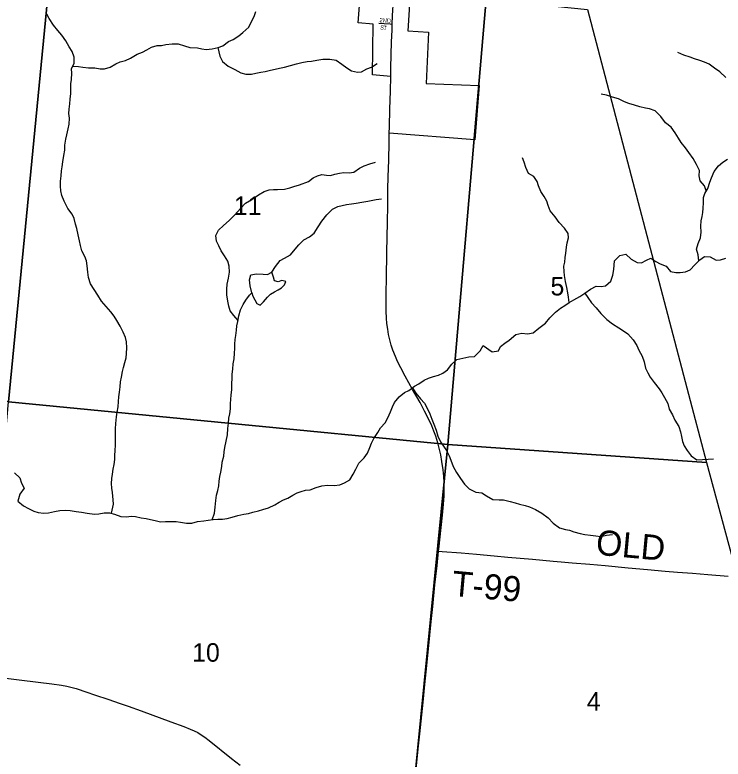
# Model space of a CAD drawing. Extents: x 1410790 to 1770854, y 566777 to 831614.
# Drawn here: x 1652043 to 1660497, y 694121 to 703004 of the extents above; entities that cross this region are included whole.
import ezdxf

# ---------------------------------------------------------------- set-up
doc = ezdxf.new("R2010")
doc.units = 0
for name, color, linetype in [('GM_X_City_Street', 7, 'Continuous'), ('GM_X_City_Street_Text', 7, 'Continuous'), ('GM_X_Corporation', 7, 'Continuous'), ('GM_X_County_Road', 7, 'Continuous'), ('GM_X_Minor_Lake', 7, 'Continuous'), ('GM_X_Minor_River', 7, 'Continuous'), ('GM_X_Section', 7, 'Continuous'), ('GM_X_Section_Text', 7, 'Continuous'), ('GM_X_State_Route', 7, 'Continuous'), ('GM_X_Township_Road', 7, 'Continuous'), ('GM_X_Township_Road_Text', 7, 'Continuous')]:
    doc.layers.add(name, color=color, linetype=linetype)

msp = doc.modelspace()

# ---------------------------------------------------------------- linework, layer by layer
at = {"layer": 'GM_X_City_Street'}
msp.add_lwpolyline([(1656389.6, 702905.4), (1656453.2, 702900.9), (1656523.9, 702895.8), (1656547.9, 702894.1)], dxfattribs=at)
at = {"layer": 'GM_X_Corporation'}
msp.add_lwpolyline([(1656764.9, 703322.7), (1656733.5, 702815.8), (1656981.9, 702796.6), (1656954, 702186.4), (1657584.3, 702159.5), (1657533.9, 701513.7), (1656512.8, 701592.8), (1656514.1, 701668.9), (1656520.1, 701879), (1656525.4, 702092.4), (1656529.7, 702267.2), (1656312.9, 702287.4), (1656321.8, 702893.1), (1656141, 702910.7), (1656178, 703378.2)], dxfattribs=at)
at = {"layer": 'GM_X_County_Road'}
msp.add_lwpolyline([(1651802.3, 695104.1), (1652128, 695064.5), (1652486.3, 695020.4), (1652600.1, 695004.3), (1652664.8, 694992.1), (1652713, 694980.9), (1652776.2, 694962.7), (1652900.8, 694921.1), (1652994.2, 694890.4), (1653164.5, 694831.6), (1653288.9, 694789.8), (1653397.3, 694752.1), (1653551.8, 694696.8), (1653906.5, 694568.1), (1654060.2, 694510.5), (1654136.6, 694480.1), (1654181.6, 694459.7), (1654225.8, 694437.5), (1654268.5, 694412.5), (1654309.4, 694384.6), (1654361.8, 694344.7), (1654630.1, 694128.7), (1654733, 694047.3)], dxfattribs=at)
at = {"layer": 'GM_X_Minor_Lake'}
for points in [[(1654871.4, 699687.9), (1654852, 699772.2), (1654844.5, 699840.4), (1654861, 699902.4), (1654929.2, 699914), (1655005.3, 699909.4), (1655057.4, 699905), (1655111.7, 699934.7)], [(1654871.4, 699687.9), (1654883.1, 699647.7), (1654906.8, 699603.5), (1654930.5, 699561.2), (1654970.4, 699538.9), (1655012.8, 699580.6), (1655057.3, 699636.4), (1655095.6, 699670.2), (1655143.9, 699697.9), (1655184.1, 699721.7), (1655226.4, 699747.4), (1655262.7, 699783.3), (1655277.1, 699823.2), (1655229.1, 699835.6), (1655186.9, 699817.9), (1655142.9, 699828.2), (1655129.2, 699872.4), (1655111.7, 699934.7)]]:
    msp.add_lwpolyline(points, dxfattribs=at)
at = {"layer": 'GM_X_Minor_River'}
for points in [[(1652947.6, 699795.1), (1652923.6, 699869.4), (1652912.2, 699933.6), (1652904.9, 700009.8), (1652897.4, 700067.9), (1652877.9, 700120.1), (1652842.5, 700188.5), (1652825.1, 700252.8), (1652815.6, 700308.9), (1652798.2, 700377.2), (1652782.9, 700453.4), (1652767.4, 700507.6), (1652752, 700575.8), (1652726.4, 700626.1), (1652677.1, 700694.6), (1652631.8, 700779.1), (1652602.5, 700847.5), (1652591, 700903.7), (1652587.5, 700959.8), (1652588, 701017.8), (1652594.5, 701083.9), (1652601, 701141.9), (1652607.5, 701192), (1652614, 701250), (1652626.6, 701324), (1652639.2, 701390), (1652639.7, 701450.1), (1652652.3, 701520.1), (1652664.8, 701574.1), (1652679.4, 701646.1), (1652691.8, 701698), (1652694.5, 701772.2), (1652689, 701826.3), (1652691.4, 701880.3), (1652698, 701942.4), (1652704.5, 701998.4), (1652711.1, 702066.5), (1652711.6, 702124.6), (1652710.1, 702182.7), (1652718.5, 702234.7), (1652721.2, 702308.8), (1652719.6, 702358.9), (1652752.2, 702428.8), (1652752.8, 702500.9), (1652727.5, 702569.2), (1652692, 702621.6), (1652652.7, 702696), (1652603.3, 702762.5), (1652557.8, 702817), (1652502.4, 702883.6), (1652451.2, 702962.1), (1652423.7, 703012.4)], [(1652999.6, 702371.7), (1653061.6, 702361.2), (1653111.7, 702360.8), (1653182, 702380.3), (1653246.4, 702420), (1653298.6, 702443.6), (1653362.9, 702461.2), (1653425.2, 702486.8), (1653501.7, 702536.4), (1653565.9, 702558), (1653620.2, 702585.6), (1653672.6, 702617.3), (1653740.9, 702638.9), (1653793, 702640.5), (1653845.1, 702652.2), (1653919.3, 702659.6), (1653991.4, 702659.1), (1654067.3, 702636.5), (1654131.3, 702616), (1654221.4, 702609.3), (1654275.4, 702598.9), (1654327.4, 702590.5), (1654399.5, 702598), (1654469.8, 702615.5), (1654524, 702635.2), (1654594.5, 702684.8), (1654650.8, 702710.4), (1654715.3, 702754.1), (1654765.7, 702793.8), (1654836.3, 702859.4), (1654872.9, 702931.4), (1654901.4, 702983.3), (1654919.9, 703043.3)], [(1654466.9, 702614.8), (1654479.4, 702563.3), (1654491, 702511.1), (1654520.5, 702448.8), (1654588.2, 702394.1), (1654668, 702351.4), (1654741.8, 702310.8), (1654801.8, 702298.3), (1654865.9, 702297.9), (1654918, 702307.5), (1654978.2, 702319.1), (1655032.4, 702328.7), (1655092.6, 702344.3), (1655150.8, 702357.9), (1655200.9, 702367.6), (1655263.1, 702381.2), (1655403.7, 702420.3), (1655469.9, 702435.8), (1655534.1, 702447.4), (1655584.2, 702451), (1655648.4, 702462.6), (1655720.6, 702474.1), (1655804.7, 702475.5), (1655876.8, 702464.9), (1655944.5, 702416.3), (1656006.2, 702371.8), (1656060, 702337.3), (1656132, 702318.7), (1656182.1, 702326.4), (1656244.5, 702362), (1656298.7, 702379.7), (1656367.2, 702425.3)], [(1660528.3, 702258.6), (1660458.7, 702323.3), (1660395, 702369.8), (1660329.3, 702416.4), (1660275.4, 702440.9), (1660217.5, 702461.4), (1660155.5, 702479.9), (1660103.6, 702498.3), (1660029.7, 702522.9), (1659955.8, 702553.5)], [(1652736.1, 702394.2), (1652801.8, 702386.3), (1652853.7, 702381.8), (1652923.6, 702373.3), (1652999.6, 702371.7)], [(1660295.4, 700902.3), (1660275.7, 700963.4), (1660224.1, 701021.9), (1660210.6, 701084.2), (1660215.1, 701148.3), (1660177.6, 701216.7), (1660140.1, 701291.2), (1660086.6, 701361.7), (1660048.9, 701418.1), (1659997.4, 701480.6), (1659965.7, 701533), (1659926.2, 701597.4), (1659876.6, 701663.9), (1659808.9, 701716.5), (1659755.4, 701793.1), (1659687.9, 701857.8), (1659619.9, 701882.3), (1659569.9, 701890.7), (1659501.9, 701905.2), (1659440, 701925.7), (1659370.1, 701946.3), (1659318.1, 701964.7), (1659248.3, 702001.3), (1659178.4, 702023.9), (1659104.4, 702044.4), (1659042.4, 702056.9)], [(1654706.9, 699358), (1654654.9, 699414.9), (1654611.3, 699473.3), (1654595.7, 699527.6), (1654584.2, 699587.8), (1654572.7, 699662), (1654573.3, 699730.2), (1654577.7, 699790.3), (1654592.3, 699862.3), (1654604.9, 699934.4), (1654599.5, 700006.6), (1654583.9, 700062.8), (1654546.3, 700127.2), (1654506.7, 700189.7), (1654479.1, 700246), (1654451.6, 700304.3), (1654440.1, 700370.5), (1654472.6, 700434.4), (1654535.1, 700490.1), (1654601.7, 700551.8), (1654670.4, 700619.4), (1654735, 700693.1), (1654797.6, 700758.8), (1654870.1, 700802.4), (1654952.6, 700855.9), (1655019.1, 700897.5), (1655079.3, 700915.1), (1655129.4, 700920.8), (1655179.5, 700918.4), (1655261.7, 700925.8), (1655323.9, 700939.4), (1655374.1, 700955), (1655440.3, 700974.6), (1655548.8, 701015.9), (1655605.2, 701057.6), (1655655.5, 701081.3), (1655705.7, 701099), (1655761.7, 701092.5), (1655811.8, 701088.2), (1655864, 701101.8), (1655918.2, 701115.4), (1655968.3, 701121.1), (1656034.4, 701118.6), (1656088.5, 701126.2), (1656157, 701175.8), (1656213.3, 701203.5), (1656279.6, 701227.1), (1656347.9, 701246.6)], [(1658660.3, 699570.1), (1658652.8, 699636.3), (1658645.2, 699686.4), (1658633.6, 699748.7), (1658616.2, 699820.9), (1658602.7, 699893.2), (1658599.1, 699943.3), (1658597.6, 700003.5), (1658608, 700053.5), (1658612.4, 700107.6), (1658618.8, 700159.7), (1658627.4, 700231.8), (1658633.8, 700283.8), (1658652.3, 700341.8), (1658646.7, 700394), (1658605.2, 700460.4), (1658539.6, 700527.1), (1658494.1, 700595.5), (1658434.5, 700664.1), (1658409, 700728.5), (1658391.3, 700780.7), (1658361.8, 700837), (1658320.2, 700897.5), (1658292.6, 700963.8), (1658277, 701016.1), (1658237.4, 701076.5), (1658173.6, 701113), (1658144.1, 701181.4), (1658120.6, 701247.7), (1658101, 701298)], [(1660206.1, 700068.6), (1660201.1, 700140.1), (1660179.6, 700208.4), (1660198.2, 700276.4), (1660226.8, 700344.4), (1660235.3, 700410.5), (1660231.9, 700482.7), (1660236.4, 700544.8), (1660248.8, 700596.8), (1660255.2, 700646.8), (1660259.6, 700698.9), (1660264.1, 700759), (1660264.6, 700823.2), (1660277, 700873.2), (1660313.5, 700931.1), (1660338.2, 701009.1), (1660358.6, 701061), (1660389.2, 701135), (1660443.8, 701200.7), (1660494.3, 701244.5), (1660548.6, 701282.2)], [(1654398.1, 696978), (1654424.2, 697055.6), (1654432.8, 697127.7), (1654443.4, 697207.8), (1654449.9, 697269.9), (1654466.4, 697327.9), (1654476.8, 697381.9), (1654483.3, 697438), (1654491.7, 697496), (1654500.1, 697548.1), (1654512.7, 697612.1), (1654519.1, 697664.2), (1654535.7, 697738.2), (1654542.1, 697788.3), (1654550.5, 697840.3), (1654565.1, 697916.4), (1654579.7, 697992.4), (1654586.3, 698066.5), (1654592.8, 698132.6), (1654597.3, 698190.7), (1654607.7, 698240.7), (1654618.2, 698300.8), (1654618.7, 698360.9), (1654621.1, 698417), (1654625.5, 698467.1), (1654632, 698533.2), (1654634.5, 698599.3), (1654637.1, 698667.4), (1654637.5, 698717.5), (1654645.9, 698777.6), (1654650.4, 698839.7), (1654658.9, 698899.8), (1654665.4, 698965.8), (1654667.9, 699021.9), (1654668.3, 699072.1), (1654672.7, 699128.1), (1654679.1, 699178.2), (1654687.6, 699240.3), (1654694, 699292.3), (1654704.4, 699344.4), (1654717, 699412.4), (1654735.6, 699484.5), (1654770.1, 699546.3), (1654798.6, 699598.2), (1654843.1, 699658), (1654871.4, 699687.9), (1654852, 699772.2), (1654844.5, 699840.4), (1654861, 699902.4), (1654929.2, 699914), (1655005.3, 699909.4), (1655057.4, 699905), (1655111.7, 699934.7), (1655152.3, 700002.5), (1655210.9, 700072.3), (1655261.2, 700100), (1655331.6, 700139.5), (1655390.2, 700207.3), (1655432.7, 700259.1), (1655491.3, 700318.8), (1655561.7, 700356.3), (1655614.1, 700400.1), (1655662.7, 700473.9), (1655707.3, 700541.7), (1655768, 700617.4), (1655832.7, 700685.1), (1655899, 700718.7), (1655949.2, 700730.4), (1656001.4, 700740), (1656059.5, 700749.6), (1656115.7, 700757.2), (1656183.9, 700768.7), (1656256.1, 700782.2), (1656356.4, 700801.5), (1656418.5, 700809.1)], [(1658660.3, 699570.1), (1658716.6, 699601.7), (1658785, 699641.3), (1658845.4, 699683), (1658915.9, 699728.6), (1658982.3, 699768.2), (1659042.4, 699763.7), (1659092.5, 699771.4), (1659155, 699825), (1659181.6, 699899), (1659194.2, 699967.1), (1659196.6, 700017.2), (1659201, 700067.2), (1659263.6, 700130.9), (1659335.8, 700148.4), (1659399.5, 700087.8), (1659469.3, 700049.2), (1659521.3, 700044.8), (1659583.7, 700078.5), (1659633.9, 700102.2), (1659693.7, 700059.6), (1659745.6, 700031.2), (1659817.5, 700004.6), (1659871, 699940.1), (1659931.1, 699929.6), (1659985.1, 699929.2), (1660047.3, 699938.8), (1660103.6, 699962.4), (1660160.1, 700020.1), (1660218.7, 700081.9), (1660273.1, 700121.5), (1660341.2, 700117), (1660415, 700076.4), (1660467.1, 700080), (1660531.3, 700101.6)], [(1653197.2, 697055.2), (1653219.2, 697164.6), (1653217.6, 697216.7), (1653208.3, 697303), (1653198.7, 697355.1), (1653197.1, 697409.3), (1653201.6, 697471.4), (1653208, 697523.4), (1653216.4, 697581.5), (1653226.9, 697639.5), (1653235.4, 697697.6), (1653237.8, 697747.7), (1653242.2, 697801.8), (1653244.8, 697871.9), (1653243.2, 697926), (1653243.8, 698002.2), (1653244.2, 698064.3), (1653246.8, 698128.4), (1653255.4, 698206.5), (1653263.8, 698260.6), (1653274.3, 698326.6), (1653280.8, 698388.7), (1653285.3, 698444.8), (1653291.7, 698502.9), (1653298.2, 698564.9), (1653302.7, 698625), (1653315.2, 698681.1), (1653329.7, 698747.1), (1653340.1, 698797.2), (1653356.6, 698855.2), (1653371, 698909.2), (1653377.4, 698963.2), (1653380, 699029.3), (1653374.5, 699101.5), (1653362.9, 699151.7), (1653337.4, 699216), (1653301.9, 699290.5), (1653260.3, 699354.9), (1653226.7, 699409.3), (1653187, 699459.7), (1653131.4, 699522.2), (1653075.9, 699588.8), (1653032.3, 699657.2), (1652947.6, 699795.1)], [(1658847.3, 699684.2), (1658883.1, 699630.6), (1658924.6, 699566.2), (1658980.3, 699507.6), (1659035.8, 699441.1), (1659107.4, 699370.4), (1659177.1, 699317.8), (1659250.8, 699267.1), (1659306.6, 699232.6), (1659358.4, 699196.2), (1659422, 699127.6), (1659467.5, 699059.1), (1659491.1, 699000.8), (1659530.6, 698930.4), (1659554.1, 698864), (1659569.6, 698787.8), (1659597.2, 698733.4), (1659626.8, 698679.1), (1659674.4, 698614.6), (1659733.9, 698542), (1659765.6, 698491.7), (1659799.2, 698437.3), (1659836.7, 698366.9), (1659854.2, 698298.7), (1659893.7, 698230.2), (1659919.3, 698165.9), (1659968.7, 698091.4), (1659988.3, 698029.1), (1659999.9, 697972.9), (1660013.4, 697910.7), (1660031, 697860.4), (1660068.7, 697806), (1660114.2, 697741.6), (1660184, 697695), (1660252.1, 697696.5), (1660320.3, 697702), (1660384.4, 697705.5)], [(1652905.2, 697056.8), (1652991.9, 697044), (1653046.1, 697049.6), (1653108.2, 697059.2), (1653174.3, 697060.7), (1653234.3, 697046.2), (1653306.2, 697017.7), (1653374.3, 697013.2), (1653430.4, 697022.8), (1653484.5, 697016.4), (1653550.4, 696999.8), (1653610.5, 696993.4), (1653662.5, 696983), (1653718.5, 696970.6), (1653780.4, 696954.1), (1653840.5, 696955.6), (1653912.7, 696959.1), (1653968.7, 696956.7), (1654018.8, 696948.3), (1654090.8, 696935.8), (1654156.9, 696939.3), (1654225.1, 696958.8), (1654297.3, 696964.3), (1654351.4, 696971.9), (1654409.6, 696979.5), (1654465.7, 696985.2), (1654519.8, 696984.8), (1654575.9, 696992.4), (1654636.2, 697010), (1654704.4, 697029.5), (1654776.6, 697045), (1654832.8, 697052.6), (1654885, 697068.3), (1654953.2, 697085.8), (1655003.4, 697099.5), (1655071.7, 697119), (1655146.1, 697154.5), (1655196.4, 697186.2), (1655250.7, 697215.9), (1655303, 697237.6), (1655361.3, 697273.2), (1655411.6, 697298.9), (1655461.8, 697316.6), (1655514, 697332.2), (1655566.1, 697333.9), (1655638.4, 697361.4), (1655706.7, 697382.9), (1655776.9, 697390.4), (1655854.9, 697385.9), (1655921.1, 697393.4), (1655977.4, 697417), (1656039.8, 697454.7), (1656082.4, 697522.5), (1656112.9, 697582.4), (1656147.5, 697652.3), (1656214.1, 697717.9), (1656250.6, 697771.8), (1656281.1, 697841.7), (1656299.6, 697893.7), (1656326, 697947.6), (1656374.7, 698021.4), (1656407.2, 698075.3), (1656461.7, 698137), (1656496.2, 698192.9), (1656526.8, 698266.8), (1656549.3, 698324.8), (1656573.8, 698376.7), (1656628.4, 698444.4), (1656694.9, 698498.1), (1656745.1, 698519.8), (1656813.6, 698571.4), (1656864, 698601.1), (1656928.4, 698642.7), (1656978.6, 698668.4), (1657038.9, 698688), (1657099.1, 698703.6), (1657151.4, 698727.2), (1657205.8, 698768.9), (1657260.4, 698834.7), (1657318.9, 698890.4), (1657391.1, 698905.9), (1657461.4, 698921.4), (1657529.5, 698926.9), (1657598.1, 698992.6), (1657634.7, 699058.4), (1657742.3, 698981.5), (1657814.5, 698995), (1657838.9, 699046.9), (1657891.3, 699084.6), (1657943.7, 699122.3), (1658022.3, 699189.9), (1658094.5, 699203.4), (1658162.6, 699196.9), (1658230.8, 699210.4), (1658297.3, 699266.1), (1658377.9, 699325.6), (1658430.5, 699387.4), (1658495.1, 699455), (1658555.6, 699502.7), (1658605.9, 699536.4), (1658660.3, 699570.1)], [(1656789.3, 698553), (1656829, 698491.1), (1656884.6, 698420.5), (1656934.2, 698368.1), (1656969.8, 698301.7), (1656997.4, 698243.3), (1657018.9, 698179), (1657044.5, 698120.8), (1657071.9, 698046.4), (1657091.4, 697976.1), (1657122.9, 697907.7), (1657158.6, 697857.4), (1657194.3, 697805), (1657227.8, 697740.6), (1657245.4, 697688.4), (1657274.9, 697612), (1657314.4, 697543.6), (1657363.9, 697471.1), (1657409.5, 697404.6), (1657465.1, 697346), (1657544.9, 697309.4), (1657617, 697300.9), (1657672.8, 697264.4), (1657748.6, 697221.7), (1657824.6, 697215.2), (1657874.7, 697214.8), (1657954.7, 697194.2), (1658014.6, 697179.7), (1658066.6, 697163.3), (1658132.6, 697146.8), (1658184.5, 697132.4), (1658256.4, 697099.8), (1658332.2, 697055.1), (1658407.8, 697000.5), (1658469.5, 696937.9), (1658545.2, 696883.2), (1658615.1, 696860.7), (1658665.1, 696852.3), (1658717, 696835.9), (1658789, 696813.3), (1658845, 696800.9), (1658913, 696794.4), (1658979.1, 696787.9), (1659037.1, 696779.4), (1659105.3, 696795), (1659175.5, 696800.5)], [(1652039.3, 697539), (1652104.3, 697479.7), (1652123.2, 697415.2), (1652154.1, 697354.6), (1652102.8, 697283.3), (1652079.3, 697201.5), (1652146.3, 697144.2), (1652205.8, 697113.1), (1652269.3, 697082), (1652323, 697065), (1652388.9, 697057.8), (1652445, 697060.8), (1652517.3, 697075.6), (1652579.6, 697088.6), (1652647.7, 697091.4), (1652703.6, 697088.4), (1652775.5, 697077.1), (1652837.4, 697070), (1652905.2, 697056.8)]]:
    msp.add_lwpolyline(points, dxfattribs=at)
at = {"layer": 'GM_X_Section'}
for points in [[(1652483.2, 703723.8), (1651967.2, 698385.3), (1646892.6, 698879.9), (1647378, 704174.7)], [(1652483.2, 703723.8), (1657668.6, 703196.9), (1657212.2, 697877.1), (1651967.2, 698385.3)], [(1657668.6, 703196.9), (1658878.8, 703068.8), (1660064.5, 698552), (1660299.2, 697660.9), (1657212.2, 697877.1)], [(1651967.2, 698385.3), (1657212.2, 697877.1), (1656684.1, 692574.1), (1651484.8, 693012.4)], [(1657212.2, 697877.1), (1660299.2, 697660.9), (1661803.6, 692094), (1656684.1, 692574.1)]]:
    msp.add_lwpolyline(points, close=True, dxfattribs=at)
at = {"layer": 'GM_X_State_Route'}
for points in [[(1656545.4, 702820.3), (1656547.9, 702894.1), (1656551.3, 702991.6), (1656554.2, 703059.3), (1656557.7, 703114.8), (1656569.2, 703271.7), (1656572.9, 703334.7), (1656578.7, 703431.4), (1656582.2, 703547.7), (1656583.5, 703578.5)], [(1656529.8, 702271.5), (1656531.7, 702373.3), (1656540.6, 702683.4), (1656545.4, 702820.3)], [(1656512.9, 701596), (1656514.1, 701668.9), (1656520.2, 701880.6), (1656525.4, 702092.4), (1656529.7, 702267.2), (1656529.8, 702271.5)], [(1656476.9, 699653.7), (1656479.7, 699892.1), (1656488.5, 700384), (1656489.7, 700498.8), (1656493.8, 700761.1), (1656496.6, 700925.1), (1656500.9, 701072.5), (1656506, 701269.1), (1656510.9, 701482.3), (1656512.8, 701592.8), (1656512.9, 701596)], [(1656815.2, 693804), (1656859.1, 694244.5), (1656877.9, 694424), (1656917, 694799.2), (1656938.5, 695011.3), (1656960.9, 695239.8), (1656979.2, 695435.7), (1657012.9, 695761.9), (1657031.8, 695941.3), (1657057.9, 696202.4), (1657082.1, 696430.7), (1657100.2, 696604.5), (1657102.4, 696626.5), (1657146.4, 697033.9), (1657159.3, 697164.6), (1657166.1, 697262.9), (1657168.1, 697345), (1657166.6, 697427.2), (1657162.8, 697492.9), (1657154.6, 697574.6), (1657140.7, 697672.2), (1657126.3, 697753.1), (1657112, 697817.3), (1657090.9, 697896.7), (1657066.9, 697975.3), (1657044.8, 698037.3), (1657020.2, 698098.3), (1656985.9, 698173.1), (1656934.1, 698275.7), (1656879.4, 698376.8), (1656790.5, 698533.8), (1656702.5, 698691.2), (1656648.7, 698792.4), (1656612.4, 698865.5), (1656586.1, 698925.3), (1656556.5, 699001.4), (1656536.1, 699063.4), (1656519.1, 699126.4), (1656505, 699190.2), (1656493.5, 699254.5), (1656484.8, 699319.2), (1656479.6, 699384.3), (1656476.7, 699466), (1656476.4, 699613.5), (1656476.9, 699653.7)]]:
    msp.add_lwpolyline(points, dxfattribs=at)
at = {"layer": 'GM_X_Township_Road'}
msp.add_lwpolyline([(1657100.2, 696604.5), (1657143.4, 696600.9), (1657372.2, 696581.8), (1657552, 696567), (1657764.3, 696547.2), (1657927.8, 696533.2), (1658221.8, 696506.9), (1658467, 696485.5), (1658565, 696477.2), (1658695.6, 696465.6), (1658908, 696446.7), (1659087.8, 696430.6), (1659365.4, 696404.8), (1659594.1, 696384), (1659806.6, 696366.1), (1659953.8, 696354.4), (1660133.7, 696341.2), (1660313.6, 696326.3), (1660558.8, 696305.2)], dxfattribs=at)

# ---------------------------------------------------------------- texts
at = {"layer": 'GM_X_City_Street_Text'}
for s, rotation, p in [('2ND', 355.76599, (1656393.9, 702918.1)), ('S', 348.5427, (1656398.8, 702833.9)), ('T', 356.45699, (1656440.8, 702825.9))]:
    msp.add_text(s, height=50, rotation=rotation, dxfattribs=at).set_placement(p)
at = {"layer": 'GM_X_Section_Text'}
for s, p in [('11', (1654657.4, 700616.7)), ('5', (1658437, 699655.8)), ('10', (1654160.2, 695283.9)), ('4', (1658870.4, 694700.3))]:
    msp.add_text(s, height=221, rotation=0.00001, dxfattribs=at).set_placement(p)
at = {"layer": 'GM_X_Township_Road_Text'}
for s, rotation, p in [('OLD', 354.7127, (1658970.2, 696562.6)), ('T-99', 354.77407, (1657250.9, 696071.9))]:
    msp.add_text(s, height=300, rotation=rotation, dxfattribs=at).set_placement(p)

doc.saveas('drawing.dxf')
